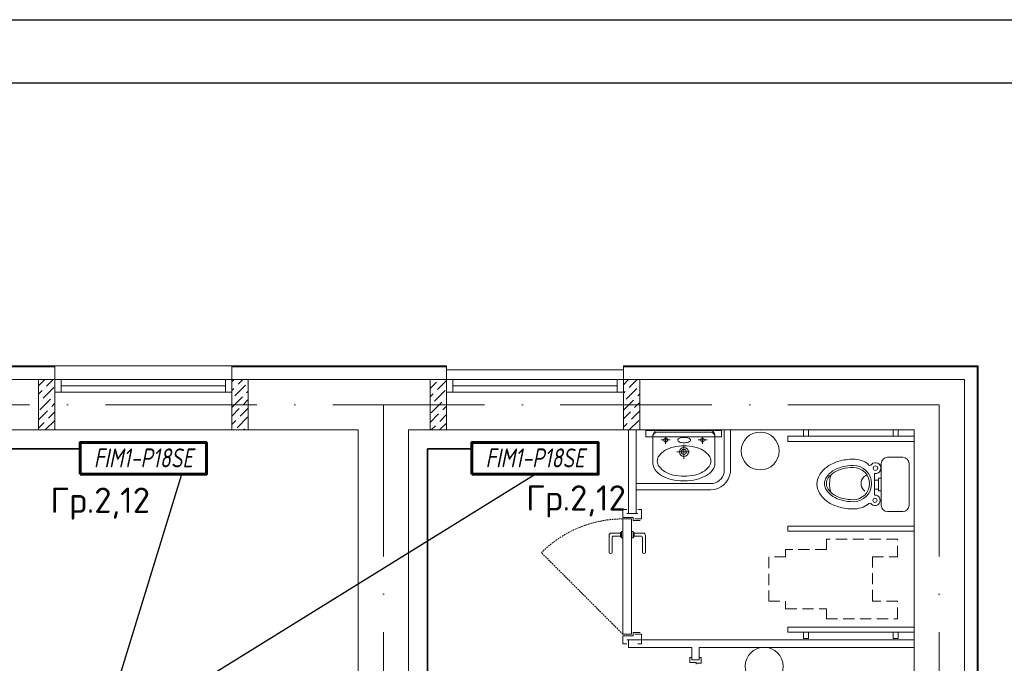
# Model space of a CAD drawing. Header units: millimetres. Extents: x 1114507 to 93926427, y 174473 to 817039.
# Tile 379 of 483: x 1916574 to 1924367, y 780379 to 785472. Entities that reach past the tile are written whole.
import ezdxf
from ezdxf.enums import TextEntityAlignment as Align

# ---------------------------------------------------------------- set-up
doc = ezdxf.new("R2010")
doc.units = ezdxf.units.MM
for name, pattern in [('ACAD_ISO10W100', [18, 12, -3, 0, -3]), ('Beruniy Xref$0$DASHED', [19.05, 12.7, -6.35]), ('ШТРИХОВАЯ', [19.05, 12.7, -6.35])]:
    doc.linetypes.add(name, pattern=pattern)
doc.layers.add('chiller fankoyl', color=7, linetype='Continuous')
for name, color, linetype, lineweight in [('Radiator', 40, 'Continuous', 60), ('размеры', 12, 'Continuous', 15), ('Сантехника', 150, 'Continuous', 13)]:
    doc.layers.add(name, color=color, linetype=linetype, lineweight=lineweight)
doc.layers.add('АСО-стены кирпич 380 мм', color=7, linetype='Continuous', lineweight=35, true_color=0x745739)
doc.styles.add('ISOC-330-0.77', font='isocpeui.ttf', dxfattribs={"width": 0.77, "height": 330})
doc.styles.add('Суннат', font='ariali.ttf', dxfattribs={"height": 250})

# ---------------------------------------------------------------- blocks, each defined once
blk = doc.blocks.new('blokqav2mak')
at = {"color": 252, "lineweight": 0, "ltscale": 100}
for p, q in [((1565682, 782732.1), (1564182, 782732.1)), ((1565682, 782625.1), (1565682, 782732.1)), ((1568782, 782732.1), (1567082, 782732.1)), ((1567082, 782625.1), (1567082, 782732.1)), ((1572989, 782732.1), (1570182, 782732.1)), ((1572989, 775325.1), (1572989, 782732.1))]:
    blk.add_line(p, q, dxfattribs=at)
at = {"color": 32, "lineweight": 0, "ltscale": 100}
for p, q in [((1565682, 782725.1), (1564182, 782725.1)), ((1568782, 782725.1), (1567082, 782725.1)), ((1572982, 782725.1), (1570182, 782725.1)), ((1572982, 775325.1), (1572982, 782725.1))]:
    blk.add_line(p, q, dxfattribs=at)
at = {"lineweight": 0, "ltscale": 100}
for p, q in [((1567082, 782732.1), (1565682, 782732.1)), ((1570182, 782700.1), (1568782, 782700.1)), ((1565682, 782625.1), (1564182, 782625.1)), ((1565682, 782625.1), (1565682, 782225.1)), ((1568782, 782625.1), (1567082, 782625.1)), ((1567082, 782625.1), (1567082, 782225.1)), ((1568782, 782225.1), (1568782, 782625.1)), ((1572882, 782625.1), (1570182, 782625.1)), ((1570182, 782225.1), (1570182, 782625.1)), ((1572882, 775325.1), (1572882, 782625.1)), ((1565682, 782225.1), (1564182, 782225.1)), ((1567082, 782225.1), (1565682, 782225.1)), ((1568082, 782225.1), (1567082, 782225.1)), ((1568082, 776325.1), (1568082, 782225.1)), ((1568782, 782225.1), (1568482, 782225.1)), ((1568482, 776325.1), (1568482, 782225.1)), ((1570182, 782225.1), (1568782, 782225.1)), ((1572482, 782225.1), (1570182, 782225.1)), ((1570958.2, 782221.3), (1570358.2, 782221.3)), ((1570358.2, 782221.3), (1570358.2, 782171.3)), ((1570958.2, 782171.3), (1570958.2, 782221.3)), ((1570978.5, 782225.1), (1570978.5, 781889.9)), ((1571028.5, 782225.1), (1571028.5, 781889.9)), ((1572482, 775325.1), (1572482, 782225.1)), ((1570358.2, 782171.3), (1570958.2, 782171.3)), ((1570282, 781800.9), (1570872.3, 781800.9)), ((1570282, 781750.9), (1570872.3, 781750.9))]:
    blk.add_line(p, q, dxfattribs=at)
at = {"color": 251, "lineweight": 0, "ltscale": 100, "true_color": 0x4a4a4a}
for p, q in [((1568782, 782625.1), (1568782, 782732.1)), ((1570182, 782625.1), (1570182, 782732.1))]:
    blk.add_line(p, q, dxfattribs=at)
at = {"linetype": 'Continuous', "lineweight": 0, "ltscale": 100}
for p, q in [((1565552, 782575.5, 0), (1565601.7, 782625.1, 0)), ((1565614.6, 782570.6, 0), (1565669, 782625.1, 0)), ((1567082, 782604.9, 0), (1567102.3, 782625.1, 0)), ((1567106.7, 782494.9, 0), (1567190.9, 782579.1, 0)), ((1567115.2, 782570.6, 0), (1567115.2, 782570.6, 0)), ((1567132, 782587.5, 0), (1567169.6, 782625.1, 0)), ((1567207.8, 782595.9, 0), (1567207.8, 782595.9, 0)), ((1568652, 782621.2, 0), (1568656, 782625.1, 0)), ((1568652, 782553.8, 0), (1568702.5, 782604.3, 0)), ((1568710.9, 782545.4, 0), (1568782, 782616.5, 0)), ((1568719.4, 782621.2, 0), (1568719.4, 782621.2, 0)), ((1570182, 782583.2, 0), (1570220, 782621.2, 0)), ((1570228.4, 782562.2, 0), (1570291.3, 782625.1, 0)), ((1570304.1, 782570.6, 0), (1570304.1, 782570.6, 0)), ((1565552, 782508.1, 0), (1565580.9, 782537, 0)), ((1565589.3, 782478, 0), (1565673.5, 782562.2, 0)), ((1565597.7, 782553.8, 0), (1565597.7, 782553.8, 0)), ((1565681.9, 782503.3, 0), (1565682, 782503.4, 0)), ((1567082, 782537.5, 0), (1567098.3, 782553.8, 0)), ((1567182.5, 782503.3, 0), (1567182.5, 782503.3, 0)), ((1567199.4, 782520.1, 0), (1567212, 782532.8, 0)), ((1568652, 782486.5, 0), (1568677.3, 782511.7, 0)), ((1568685.7, 782452.8, 0), (1568769.9, 782537, 0)), ((1568694.1, 782528.6, 0), (1568694.1, 782528.6, 0)), ((1570182, 782515.9, 0), (1570194.7, 782528.6, 0)), ((1570203.1, 782469.6, 0), (1570287.3, 782553.8, 0)), ((1570211.5, 782545.4, 0), (1570211.5, 782545.4, 0)), ((1570295.7, 782494.9, 0), (1570312, 782511.2, 0)), ((1565552, 782440.8, 0), (1565555.6, 782444.4, 0)), ((1565564.1, 782385.4, 0), (1565648.2, 782469.6, 0)), ((1565572.5, 782461.2, 0), (1565572.5, 782461.2, 0)), ((1565656.7, 782410.7, 0), (1565682, 782436.1, 0)), ((1565665.1, 782486.5, 0), (1565665.1, 782486.5, 0)), ((1567082, 782402.8, 0), (1567165.7, 782486.5, 0)), ((1567089.9, 782478, 0), (1567089.9, 782478, 0)), ((1567157.3, 782410.7, 0), (1567157.3, 782410.7, 0)), ((1567174.1, 782427.5, 0), (1567212, 782465.5, 0)), ((1568660.4, 782360.2, 0), (1568744.6, 782444.4, 0)), ((1568668.9, 782435.9, 0), (1568668.9, 782435.9, 0)), ((1568753, 782385.4, 0), (1568782, 782414.4, 0)), ((1568761.5, 782461.2, 0), (1568761.5, 782461.2, 0)), ((1568778.3, 782478, 0), (1568782, 782481.8, 0)), ((1570182, 782381.2, 0), (1570262.1, 782461.2, 0)), ((1570186.3, 782452.8, 0), (1570186.3, 782452.8, 0)), ((1570270.5, 782402.3, 0), (1570312, 782443.8, 0)), ((1570278.9, 782478, 0), (1570278.9, 782478, 0)), ((1565552, 782306.1, 0), (1565623, 782377, 0)), ((1565631.4, 782318.1, 0), (1565682, 782368.7, 0)), ((1565639.8, 782393.8, 0), (1565639.8, 782393.8, 0)), ((1567082, 782335.5, 0), (1567140.4, 782393.8, 0)), ((1567148.8, 782334.9, 0), (1567212, 782398.1, 0)), ((1568652, 782284.4, 0), (1568719.4, 782351.8, 0)), ((1568727.8, 782292.8, 0), (1568782, 782347.1, 0)), ((1568736.2, 782368.6, 0), (1568736.2, 782368.6, 0)), ((1570182, 782313.8, 0), (1570236.8, 782368.6, 0)), ((1570245.2, 782309.7, 0), (1570312, 782376.5, 0)), ((1570253.6, 782385.4, 0), (1570253.6, 782385.4, 0)), ((1565552, 782238.7, 0), (1565597.7, 782284.4, 0)), ((1565606.2, 782225.5, 0), (1565682, 782301.4, 0)), ((1565614.6, 782301.2, 0), (1565614.6, 782301.2, 0)), ((1567082, 782268.1, 0), (1567115.2, 782301.2, 0)), ((1567123.6, 782242.3, 0), (1567207.8, 782326.5, 0)), ((1567132, 782318.1, 0), (1567132, 782318.1, 0)), ((1568660.1, 782225.1, 0), (1568694.1, 782259.1, 0)), ((1568710.9, 782276, 0), (1568710.9, 782276, 0)), ((1568727.4, 782225.1, 0), (1568782, 782279.7, 0)), ((1570182, 782246.5, 0), (1570211.5, 782276, 0)), ((1570228, 782225.1, 0), (1570304.1, 782301.2, 0)), ((1570228.4, 782292.8, 0), (1570228.4, 782292.8, 0)), ((1565681.9, 782233.9, 0), (1565681.9, 782233.9, 0)), ((1567106.7, 782225.5, 0), (1567106.7, 782225.5, 0)), ((1567173.7, 782225.1, 0), (1567182.5, 782233.9, 0)), ((1567199.4, 782250.7, 0), (1567199.4, 782250.7, 0)), ((1570295.7, 782225.5, 0), (1570295.7, 782225.5, 0))]:
    blk.add_line(p, q, dxfattribs=at)
at = {"color": 5, "lineweight": 0}
for p, q in [((1565732, 782625.1), (1565682, 782625.1)), ((1565682, 782625.1), (1565682, 782525.1)), ((1567032, 782625.1), (1565732, 782625.1)), ((1565732, 782525.1), (1565732, 782625.1)), ((1567032, 782575.1), (1565732, 782575.1)), ((1567032, 782525.1), (1567032, 782625.1)), ((1567032, 782625.1), (1567082, 782625.1)), ((1567082, 782625.1), (1567082, 782525.1)), ((1568832, 782625.1), (1568782, 782625.1)), ((1568782, 782625.1), (1568782, 782525.1)), ((1570132, 782625.1), (1568832, 782625.1)), ((1568832, 782525.1), (1568832, 782625.1)), ((1570132, 782575.1), (1568832, 782575.1)), ((1570132, 782525.1), (1570132, 782625.1)), ((1570132, 782625.1), (1570182, 782625.1)), ((1570182, 782625.1), (1570182, 782525.1)), ((1565682, 782525.1), (1565732, 782525.1)), ((1567032, 782525.1), (1565732, 782525.1)), ((1567082, 782525.1), (1567032, 782525.1)), ((1568782, 782525.1), (1568832, 782525.1)), ((1570132, 782525.1), (1568832, 782525.1)), ((1570182, 782525.1), (1570132, 782525.1))]:
    blk.add_line(p, q, dxfattribs=at)
at = {"color": 1, "linetype": 'ACAD_ISO10W100', "lineweight": 0, "ltscale": 100}
for p, q in [((1572682, 782425.1), (1545682, 782425.1)), ((1568282, 782425.1), (1568282, 773125.1)), ((1572682, 782425.1), (1572682, 766825.1))]:
    blk.add_line(p, q, dxfattribs=at)
at = {"lineweight": 0}
for p, q in [((1571647.3, 782225.1), (1571607.3, 782225.1)), ((1571607.3, 782225.1), (1571607.3, 782175.1)), ((1571647.3, 782175.1), (1571647.3, 782225.1)), ((1572316.7, 782175.1), (1572316.7, 782225.1)), ((1572316.7, 782225.1), (1572356.7, 782225.1)), ((1572356.7, 782225.1), (1572356.7, 782175.1)), ((1572482, 782175.1), (1571482, 782175)), ((1571482, 782175), (1571482, 782135)), ((1571482, 782135), (1572482, 782135.1)), ((1571607.3, 782175.1), (1571647.3, 782175.1)), ((1572356.7, 782175.1), (1572316.7, 782175.1)), ((1572482, 782135.1), (1572482, 782175.1)), ((1571482, 781423.6), (1571482, 781463.6)), ((1571482, 781463.6), (1572482, 781463.5)), ((1572482, 781423.5), (1571482, 781423.6)), ((1572482, 781463.5), (1572482, 781423.5)), ((1571482, 780625.2), (1571482, 780665.2)), ((1571482, 780665.2), (1572482, 780665.1)), ((1572482, 780625.1), (1571482, 780625.2)), ((1571647.3, 780625.1), (1571607.3, 780625.1)), ((1571607.3, 780625.1), (1571607.3, 780575.1)), ((1571647.3, 780575.1), (1571647.3, 780625.1)), ((1572316.7, 780575.1), (1572316.7, 780625.1)), ((1572316.7, 780625.1), (1572356.7, 780625.1)), ((1572356.7, 780625.1), (1572356.7, 780575.1)), ((1572482, 780665.1), (1572482, 780625.1)), ((1571607.3, 780575.1), (1571647.3, 780575.1)), ((1572356.7, 780575.1), (1572316.7, 780575.1))]:
    blk.add_line(p, q, dxfattribs=at)
at = {"color": 0, "lineweight": 0}
for p, q in [((1570209.2, 781596.4), (1570177.9, 781596.4)), ((1570177.9, 781596.4), (1570177.9, 781533.9)), ((1570209.2, 781565.1), (1570294.9, 781565.1)), ((1570326.1, 781596.4), (1570294.9, 781596.4)), ((1570326.1, 781521.4), (1570326.1, 781596.4)), ((1570177.9, 781533.9), (1570259.2, 781533.9)), ((1570177.9, 780608.9), (1570177.9, 781521.4)), ((1570177.9, 781521.4), (1570246.7, 781521.4)), ((1570246.7, 781521.4), (1570246.7, 780608.9)), ((1570259.2, 781533.9), (1570259.2, 781508.9)), ((1570259.2, 781508.9), (1570315.4, 781508.9)), ((1570271.7, 781521.4), (1570326.1, 781521.4)), ((1570158, 781408.9), (1570086.7, 781408.9)), ((1570157.9, 781408.9), (1570157.9, 781383.9)), ((1570165.4, 781415.1), (1570164.2, 781415.1)), ((1570165.4, 781371.4), (1570165.4, 781421.4)), ((1570165.4, 781421.4), (1570177.9, 781421.4)), ((1570177.9, 781421.4), (1570177.9, 781371.4)), ((1570259.2, 781421.4), (1570246.7, 781421.4)), ((1570259.2, 781371.4), (1570259.2, 781421.4)), ((1570259.2, 781415.1), (1570260.4, 781415.1)), ((1570266.6, 781408.9), (1570337.9, 781408.9)), ((1570266.7, 781408.9), (1570266.7, 781383.9)), ((1570068, 781390.1), (1570068, 781258.9)), ((1570093, 781258.9), (1570093, 781377.6)), ((1570099.2, 781383.9), (1570158, 781383.9)), ((1570164.2, 781377.6), (1570165.4, 781377.6)), ((1570177.9, 781371.4), (1570165.4, 781371.4)), ((1570246.7, 781371.4), (1570259.2, 781371.4)), ((1570260.4, 781377.6), (1570259.2, 781377.6)), ((1570325.4, 781383.9), (1570266.6, 781383.9)), ((1570331.6, 781258.9), (1570331.6, 781377.6)), ((1570356.6, 781390.1), (1570356.6, 781258.9)), ((1570259.2, 780596.4), (1570259.2, 780621.4)), ((1570259.2, 780621.4), (1570315.4, 780621.4)), ((1570246.7, 780608.9), (1570177.9, 780608.9)), ((1570177.9, 780533.9), (1570177.9, 780596.4)), ((1570177.9, 780596.4), (1570259.2, 780596.4)), ((1570209.2, 780565.1), (1570294.9, 780565.1)), ((1570271.7, 780608.9), (1570326.1, 780608.9)), ((1570326.1, 780608.9), (1570326.1, 780533.9)), ((1570209.2, 780533.9), (1570177.9, 780533.9)), ((1570326.1, 780533.9), (1570294.9, 780533.9)), ((1570726.3, 780423.9), (1570707.6, 780423.9)), ((1570707.6, 780423.9), (1570707.6, 780386.4)), ((1570707.6, 780386.4), (1570756.3, 780386.4)), ((1570726.3, 780405.1), (1570777.8, 780405.1)), ((1570756.3, 780386.4), (1570756.3, 780371.4)), ((1570796.5, 780423.9), (1570777.8, 780423.9)), ((1570796.5, 780378.9), (1570796.5, 780423.9)), ((1570763.8, 780378.9), (1570796.5, 780378.9))]:
    blk.add_line(p, q, dxfattribs=at)
at = {"linetype": 'ШТРИХОВАЯ', "lineweight": 0, "ltscale": 7}
for p, q in [((1572352, 781360), (1571788.3, 781360)), ((1571788.3, 781360), (1571788.3, 781280.4)), ((1572352, 781220.7), (1572352, 781360)), ((1571788.3, 781280.4), (1571465.3, 781280.4)), ((1571465.3, 781280.4), (1571465.3, 781220.7)), ((1571465.3, 781220.7), (1571332, 781220.7)), ((1571332, 781220.7), (1571332, 780870.7)), ((1572152, 780870.7), (1572152, 781220.7)), ((1572152, 781220.7), (1572352, 781220.7)), ((1571332, 780870.7), (1571465.3, 780870.7)), ((1571465.3, 780870.7), (1571465.3, 780811)), ((1572352, 780870.7), (1572152, 780870.7)), ((1572352, 780731.4), (1572352, 780870.7)), ((1571465.3, 780811), (1571788.3, 780811)), ((1571788.3, 780811), (1571788.3, 780731.4)), ((1571788.3, 780731.4), (1572352, 780731.4))]:
    blk.add_line(p, q, dxfattribs=at)
at = {"color": 0, "linetype": 'Beruniy Xref$0$DASHED', "lineweight": 0}
blk.add_line((1570177.9, 780608.9), (1569532.7, 781254.1), dxfattribs=at)
at = {"lineweight": 0, "ltscale": 100}
for centre in [(1571264.3, 782059), (1571295.7, 780355.8)]:
    blk.add_circle(centre, 150, dxfattribs=at)
for centre, radius, start, end in [((1570870.2, 781911.3), 110.4, 271.07834, 348.85672), ((1570870.7, 781910), 159.1, 270.57238, 352.76255)]:
    blk.add_arc(centre, radius, start, end, dxfattribs=at)
at = {"color": 0, "linetype": 'Beruniy Xref$0$DASHED', "lineweight": 0}
blk.add_arc((1570177.9, 780608.9), 912.5, 90, 135, dxfattribs=at)
at = {"color": 0, "lineweight": 0}
for centre, radius, start, end in [((1570086.7, 781390.1), 18.8, 90, 180), ((1570164.2, 781408.9), 6.25, 90, 180), ((1570260.4, 781408.9), 6.25, 0, 90), ((1570337.9, 781390.1), 18.8, 0, 90), ((1570099.2, 781377.6), 6.25, 90, 180), ((1570164.2, 781383.9), 6.25, 180, 270), ((1570260.4, 781383.9), 6.25, 270, 0), ((1570325.4, 781377.6), 6.25, 0, 90), ((1570080.5, 781258.9), 12.5, 180, 0), ((1570344.1, 781258.9), 12.5, 180, 0)]:
    blk.add_arc(centre, radius, start, end, dxfattribs=at)
at = {"layer": 'АСО-стены кирпич 380 мм', "color": 5, "lineweight": 0}
for p, q in [((1570222, 781565.1), (1570222, 782225.1)), ((1570282, 782225.1), (1570282, 781565.1)), ((1570282, 781565.1), (1570222, 781565.1)), ((1570222, 780565.1), (1572482, 780565.1)), ((1570222, 780505.1), (1570222, 780565.1)), ((1572482, 780565.1), (1572482, 780505.1)), ((1570722, 780505.1), (1570222, 780505.1)), ((1570722, 780405.1), (1570722, 780505.1)), ((1572482, 780505.1), (1570782, 780505.1)), ((1570782, 780505.1), (1570782, 780405.1)), ((1570782, 780405.1), (1570722, 780405.1))]:
    blk.add_line(p, q, dxfattribs=at)
at = {"layer": 'размеры', "lineweight": 0, "ltscale": 5}
for p, q in [((1565682, 782625.1), (1565552, 782625.1)), ((1565552, 782625.1), (1565552, 782225.1)), ((1565682, 782225.1), (1565682, 782625.1)), ((1567212, 782625.1), (1567082, 782625.1)), ((1567082, 782625.1), (1567082, 782225.1)), ((1567212, 782225.1), (1567212, 782625.1)), ((1568652, 782625.1), (1568782, 782625.1)), ((1568652, 782225.1), (1568652, 782625.1)), ((1568782, 782625.1), (1568782, 782625.1)), ((1568782, 782625.1), (1568782, 782225.1)), ((1568782, 782225.1), (1568782, 782625.1)), ((1568782, 782625.1), (1568782, 782225.1)), ((1570182, 782625.1), (1570312, 782625.1)), ((1570182, 782225.1), (1570182, 782625.1)), ((1570312, 782625.1), (1570312, 782225.1)), ((1565552, 782225.1), (1565682, 782225.1)), ((1567082, 782225.1), (1567212, 782225.1)), ((1568782, 782225.1), (1568652, 782225.1)), ((1568782, 782225.1), (1568782, 782225.1)), ((1570312, 782225.1), (1570182, 782225.1))]:
    blk.add_line(p, q, dxfattribs=at)
at = {"layer": 'Сантехника', "lineweight": 0}
for p, q in [((1570415.2, 782180.2), (1570415.2, 781954.9)), ((1570444.8, 782207.1), (1570660.4, 782207.1)), ((1570660.4, 782225.1), (1570460.1, 782225.1)), ((1570860.6, 782225.1), (1570660.4, 782225.1)), ((1570875.9, 782207.1), (1570660.4, 782207.1)), ((1570905.6, 781954.9), (1570905.6, 782180.2)), ((1570551.2, 782146.1), (1570480.1, 782146.1)), ((1570515.6, 782166.6), (1570515.6, 782115.3)), ((1570660.4, 782107.6), (1570660.4, 781997.3)), ((1570843.4, 782146.1), (1570772.2, 782146.1)), ((1570807.8, 782166.6), (1570807.8, 782115.3)), ((1570704.8, 782051.2), (1570603.7, 782051.2))]:
    blk.add_line(p, q, dxfattribs=at)
at = {"layer": 'Сантехника', "lineweight": 0, "ltscale": 5}
for p, q in [((1572222.6, 781629.5), (1572222.6, 781959.5)), ((1572222.6, 781629.5), (1572222.6, 781959.5)), ((1572272.6, 782009.5), (1572392.6, 782009.5)), ((1572272.6, 782009.5), (1572392.6, 782009.5)), ((1572442.6, 781959.5), (1572442.6, 781629.5)), ((1572442.6, 781959.5), (1572442.6, 781629.5)), ((1572169.7, 781879.6), (1572169.7, 781828.6)), ((1572169.7, 781879.6), (1572169.7, 781828.6)), ((1572167.6, 781828.6), (1572201.9, 781828.6)), ((1572167.6, 781828.6), (1572201.9, 781828.6)), ((1572169.7, 781828.6), (1572169.7, 781756.9)), ((1572169.7, 781828.6), (1572169.7, 781756.9)), ((1572201.9, 781844.3), (1572222.6, 781844.3)), ((1572201.9, 781828.6), (1572201.9, 781844.3)), ((1572201.9, 781844.3), (1572222.6, 781844.3)), ((1572201.9, 781828.6), (1572201.9, 781844.3)), ((1572201.9, 781756.9), (1572201.9, 781828.6)), ((1572201.9, 781756.9), (1572201.9, 781828.6)), ((1572222.6, 781844.3), (1572222.6, 781744.6)), ((1572222.6, 781844.3), (1572222.6, 781744.6)), ((1572169.7, 781756.9), (1572169.7, 781709.7)), ((1572201.9, 781756.9), (1572169.7, 781756.9)), ((1572169.7, 781756.9), (1572169.7, 781709.7)), ((1572201.9, 781756.9), (1572169.7, 781756.9)), ((1572201.9, 781744.6), (1572201.9, 781756.9)), ((1572201.9, 781744.6), (1572201.9, 781756.9)), ((1572222.6, 781744.6), (1572201.9, 781744.6)), ((1572222.6, 781744.6), (1572201.9, 781744.6)), ((1572392.6, 781579.5), (1572272.6, 781579.5)), ((1572392.6, 781579.5), (1572272.6, 781579.5))]:
    blk.add_line(p, q, dxfattribs=at)
at = {"layer": 'Сантехника', "lineweight": 0}
for centre, radius in [((1570515.6, 782146.1), 15.4), ((1570807.8, 782146.1), 15.4), ((1570660.4, 782051.2), 35.9), ((1570660.4, 782051.2), 20.1)]:
    blk.add_circle(centre, radius, dxfattribs=at)
at = {"layer": 'Сантехника', "lineweight": 0, "ltscale": 5}
for centre, radius in [((1572176.6, 781922.7), 17.7), ((1572176.6, 781922.7), 17.7), ((1572173, 781668.1), 16.8), ((1572173, 781668.1), 16.8)]:
    blk.add_circle(centre, radius, dxfattribs=at)
at = {"layer": 'Сантехника', "lineweight": 0}
for centre, radius, start, end in [((1570448.4, 782174), 33.3, 90, 180), ((1570460.1, 782180.2), 45, 90, 180), ((1570860.6, 782180.2), 45, 0, 90), ((1570872.3, 782174), 33.3, 0, 90), ((1570661.7, 781729.5), 370.4, 90, 103.2739), ((1570621.5, 782144.8), 10.3, 136.14298, 180), ((1570621.5, 782144.8), 10.3, 180, 223.85702), ((1570640.5, 782126.5), 36.7, 113.31982, 136.14298), ((1570640.5, 782163.1), 36.7, 223.85702, 246.68018), ((1570653.3, 782096.8), 69, 100.12395, 113.31982), ((1570653.3, 782192.8), 69, 246.68018, 259.87605), ((1570661.7, 782049.6), 117, 90, 100.12395), ((1570661.7, 782240), 117, 259.87605, 270), ((1570661.7, 782049.6), 117, 79.87605, 90), ((1570661.7, 782240), 117, 270, 280.12395), ((1570661.7, 781729.5), 370.4, 76.7261, 90), ((1570670.2, 782096.8), 69, 66.68018, 79.87605), ((1570670.2, 782192.8), 69, 280.12395, 293.31982), ((1570683, 782126.5), 36.7, 43.85702, 66.68018), ((1570683, 782163.1), 36.7, 293.31982, 316.14298), ((1570702, 782144.8), 10.3, 0, 43.85702), ((1570702, 782144.8), 10.3, 316.14298, 0), ((1570521.5, 781979.4), 71.4, 143.97221, 180), ((1570588.3, 781930.8), 154, 119.66302, 143.97221), ((1570632.6, 781853), 243.6, 103.2739, 119.66302), ((1570690.9, 781853), 243.6, 60.33698, 76.7261), ((1570735.2, 781930.8), 154, 36.02779, 60.33698), ((1570802, 781979.4), 71.4, 0, 36.02779), ((1570497.2, 781960.8), 82.2, 175.88044, 180), ((1570497.2, 781960.8), 82.2, 180, 216.02779), ((1570521.5, 781979.4), 71.4, 180, 216.02779), ((1570802, 781979.4), 71.4, 323.97221, 0), ((1570823.5, 781960.8), 82.2, 323.97221, 0), ((1570823.5, 781960.8), 82.2, 0, 4.11956), ((1570574.2, 782016.8), 177.4, 216.02779, 240.33698), ((1570588.3, 782028), 154, 216.02779, 240.33698), ((1570632.6, 782105.8), 243.6, 240.33698, 256.7261), ((1570661.7, 782229.2), 370.4, 256.7261, 270), ((1570661.7, 782229.2), 370.4, 270, 283.2739), ((1570690.9, 782105.8), 243.6, 283.2739, 299.66302), ((1570735.2, 782028), 154, 299.66302, 323.97221), ((1570746.5, 782016.8), 177.4, 299.66302, 323.97221), ((1570625.2, 782106.4), 280.6, 240.33698, 256.7261), ((1570658.8, 782248.6), 426.7, 256.7261, 270), ((1570658.8, 782248.6), 426.7, 270, 270.21449), ((1570662, 782248.6), 426.7, 269.78551, 270), ((1570662, 782248.6), 426.7, 270, 283.2739), ((1570695.5, 782106.4), 280.6, 283.2739, 299.66302), ((1571923.4, 781840.6), 221.7, 211.15077, 235.5781), ((1571970.6, 781909.5), 305.2, 235.5781, 254.15338)]:
    blk.add_arc(centre, radius, start, end, dxfattribs=at)
at = {"layer": 'Сантехника', "lineweight": 0, "ltscale": 5}
for centre, radius, start, end in [((1571970.6, 781684.7), 305.2, 105.84662, 124.4219), ((1571970.6, 781684.7), 305.2, 105.84662, 124.4219), ((1572001.5, 781575.8), 418.4, 90, 105.84662), ((1572001.5, 781575.8), 418.4, 90, 105.84662), ((1572001.5, 781582.9), 361.1, 90, 104.60393), ((1572001.5, 781582.9), 361.1, 90, 104.60393), ((1572001.5, 781797.1), 197.2, 53.37244, 90), ((1572001.5, 781797.1), 197.2, 53.37244, 90), ((1572001.5, 781800.6), 143.4, 270, 90), ((1572001.5, 781800.6), 143.4, 270, 90), ((1572132.6, 781957.5), 13.6, 200.6387, 339.3613), ((1572132.6, 781957.5), 13.6, 200.6387, 339.3613), ((1572176.6, 781922.7), 43.6, 260.82075, 136.57286), ((1572176.6, 781922.7), 43.6, 260.82075, 136.57286), ((1572272.6, 781959.5), 50, 90, 180), ((1572272.6, 781959.5), 50, 90, 180), ((1572392.6, 781959.5), 50, 0, 90), ((1572392.6, 781959.5), 50, 0, 90), ((1571851.4, 781797.1), 137.7, 148.84923, 180), ((1571923.4, 781753.6), 221.7, 124.4219, 148.84923), ((1571923.4, 781753.6), 221.7, 124.4219, 148.84923), ((1571930.9, 781758), 170.1, 122.17122, 146.63536), ((1571930.9, 781758), 170.1, 122.17122, 146.63536), ((1571931.9, 781756.8), 156.2, 120.97049, 145.38765), ((1571931.9, 781756.8), 156.2, 120.97049, 145.38765), ((1572026.3, 781798.8), 213, 159.99951, 198.48455), ((1572026.3, 781798.8), 213, 159.99951, 198.48455), ((1571973.5, 781690.3), 250.1, 104.60393, 122.17122), ((1571973.5, 781690.3), 250.1, 104.60393, 122.17122), ((1571973.9, 781686.7), 237.8, 103.96042, 120.97049), ((1571973.9, 781686.7), 237.8, 103.96042, 120.97049), ((1572001.5, 781575.7), 352.3, 90, 103.96042), ((1572001.5, 781575.7), 352.3, 90, 103.96042), ((1572001.5, 781800.6), 127.3, 270, 90), ((1572001.5, 781800.6), 127.3, 270, 90), ((1572156.9, 781782.9), 101, 119.23771, 129.91016), ((1572156.9, 781782.9), 101, 119.23771, 129.91016), ((1571851.4, 781797.1), 137.7, 180, 211.15077), ((1571866.2, 781800.6), 92.6, 146.63536, 180), ((1571866.2, 781800.6), 92.6, 146.63536, 180), ((1571866.2, 781800.6), 92.6, 180, 213.36464), ((1571866.2, 781800.6), 92.6, 180, 213.36464), ((1571868.3, 781800.6), 78.9, 145.38765, 180), ((1571868.3, 781800.6), 78.9, 145.38765, 180), ((1571868.3, 781800.6), 78.9, 180, 214.61235), ((1571868.3, 781800.6), 78.9, 180, 214.61235), ((1572133.3, 781801.1), 70.5, 153.65468, 180), ((1572133.3, 781801.1), 70.5, 153.65468, 180), ((1572133.3, 781801.1), 70.5, 180, 206.34532), ((1572133.3, 781801.1), 70.5, 180, 206.34532), ((1572147.6, 781794), 86.5, 129.91016, 153.65468), ((1572147.6, 781794), 86.5, 129.91016, 153.65468), ((1571923.4, 781840.6), 221.7, 211.15077, 235.5781), ((1571930.9, 781843.2), 170.1, 213.36464, 237.82878), ((1571930.9, 781843.2), 170.1, 213.36464, 237.82878), ((1571931.9, 781844.5), 156.2, 214.61235, 239.02951), ((1571931.9, 781844.5), 156.2, 214.61235, 239.02951), ((1571973.9, 781914.5), 237.8, 239.02951, 256.03958), ((1571973.9, 781914.5), 237.8, 239.02951, 256.03958), ((1572147.6, 781808.2), 86.5, 206.34532, 230.08984), ((1572147.6, 781808.2), 86.5, 206.34532, 230.08984), ((1572173, 781668.1), 41.7, 226.35612, 94.52336), ((1572173, 781668.1), 41.7, 226.35612, 94.52336), ((1571970.6, 781909.5), 305.2, 235.5781, 254.15338), ((1571973.5, 781911), 250.1, 237.82878, 255.39607), ((1571973.5, 781911), 250.1, 237.82878, 255.39607), ((1572001.5, 782018.3), 361.1, 255.39607, 270), ((1572001.5, 782018.3), 361.1, 255.39607, 270), ((1572001.5, 782025.6), 352.3, 256.03958, 270), ((1572001.5, 782025.6), 352.3, 256.03958, 270), ((1572001.5, 781797.1), 197.2, 270, 306.62756), ((1572001.5, 781797.1), 197.2, 270, 306.62756), ((1572001.5, 781797.1), 197.2, 270, 306.62756), ((1572001.5, 781797.1), 197.2, 270, 306.62756), ((1572131.4, 781630.5), 14.8, 30.13159, 149.86841), ((1572131.4, 781630.5), 14.8, 30.13159, 149.86841), ((1572001.5, 782018.3), 418.4, 254.15338, 270), ((1572001.5, 782018.3), 418.4, 254.15338, 270), ((1572001.5, 782018.3), 418.4, 254.15338, 270), ((1572001.5, 782018.3), 418.4, 254.15338, 270), ((1572272.6, 781629.5), 50, 180, 270), ((1572272.6, 781629.5), 50, 180, 270), ((1572392.6, 781629.5), 50, 270, 0), ((1572392.6, 781629.5), 50, 270, 0)]:
    blk.add_arc(centre, radius, start, end, dxfattribs=at)
blk = doc.blocks.new('*U1760')
at = {"layer": 'Radiator', "color": 0, "lineweight": 60, "ltscale": 100}
blk.add_lwpolyline([(-500, 0), (500, 0), (500, 250), (-500, 250)], close=True, dxfattribs=at)
at = {"layer": 'Defpoints', "lineweight": 25, "style": 'ISOC-330-0.77', "width": 0.77, "flags": 1}
blk.add_attdef('ТИП', (-161.2, 299.5), '', height=150, dxfattribs=at)
at = {"layer": 'Defpoints', "color": 0, "lineweight": 25, "style": 'ISOC-330-0.77', "width": 0.77, "flags": 8}
blk.add_attdef('СЕК', text='', height=150, dxfattribs=at).set_placement((0.2, 129.1), align=Align.MIDDLE_CENTER)
blk = doc.blocks.new('*U1761')
at = {"layer": 'Radiator', "color": 0, "lineweight": 60, "ltscale": 100}
blk.add_lwpolyline([(-500, 0), (500, 0), (500, 250), (-500, 250)], close=True, dxfattribs=at)
at = {"layer": 'Defpoints', "lineweight": 25, "style": 'ISOC-330-0.77', "width": 0.77, "flags": 1}
blk.add_attdef('ТИП', (-161.2, 299.5), '', height=150, dxfattribs=at)
at = {"layer": 'Defpoints', "color": 0, "lineweight": 25, "style": 'ISOC-330-0.77', "width": 0.77, "flags": 8}
blk.add_attdef('СЕК', text='', height=150, dxfattribs=at).set_placement((0.2, 129.1), align=Align.MIDDLE_CENTER)

msp = doc.modelspace()

# ---------------------------------------------------------------- linework, layer by layer
at = {"color": 4, "lineweight": 35, "ltscale": 100}
for p, q in [((1915152.2, 782075.1), (1917052.2, 782075.1)), ((1919802.2, 782075.1), (1919802.2, 775775.1)), ((1919802.2, 782075.1), (1920152.2, 782075.1))]:
    msp.add_line(p, q, dxfattribs=at)
at = {"ltscale": 10}
for q in [(1917857.7, 781875.1), (1920653.4, 781875.1)]:
    msp.add_line((1917199.9, 779738.3, 530), q, dxfattribs=at)
at = {"color": 5, "elevation": 0}
msp.add_lwpolyline([(1888998.1, 785471.7), (1941856.1, 785471.7), (1941856.1, 755771.7), (1888998.1, 755771.7)], close=True, dxfattribs=at)
at = {"color": 5, "lineweight": 30, "elevation": 0}
msp.add_lwpolyline([(1890998.1, 784971.7), (1941356.1, 784971.7), (1941356.1, 756271.7), (1890998.1, 756271.7)], close=True, dxfattribs=at)
at = {"layer": 'Defpoints', "color": 3, "linetype": 'ByBlock', "elevation": 0}
msp.add_lwpolyline([(1888998.1, 785471.7), (1930998.1, 785471.7), (1930998.1, 755771.7), (1888998.1, 755771.7)], close=True, dxfattribs=at)

# ---------------------------------------------------------------- block references
at = {"color": 0}
msp.add_blockref('blokqav2mak', (351170.2, 0), dxfattribs=at)
at = {"layer": 'chiller fankoyl', "color": 0, "lineweight": 30}
ref = msp.add_blockref('*U1761', (1917552.2, 781875.1), dxfattribs=at)
ref.add_attrib('СЕК', 'FIM1-P18SE', dxfattribs={"layer": 'Defpoints', "color": 0, "lineweight": 25, "height": 150, "style": 'ISOC-330-0.77', "width": 0.77}).set_placement((1917552.4, 782004.2), align=Align.MIDDLE_CENTER)
ref = msp.add_blockref('*U1760', (1920652.2, 781875.1), dxfattribs=at)
ref.add_attrib('СЕК', 'FIM1-P18SE', dxfattribs={"layer": 'Defpoints', "color": 0, "lineweight": 25, "height": 150, "style": 'ISOC-330-0.77', "width": 0.77}).set_placement((1920652.4, 782004.2), align=Align.MIDDLE_CENTER)

# ---------------------------------------------------------------- texts
at = {"color": 0, "char_height": 200, "width": 2509.849, "attachment_point": 1, "style": 'Суннат'}
for insert in [(1920582.1, 781787.4), (1916816, 781769.4)]:
    msp.add_mtext('{\\fISOCPEUR|b0|i0|c204|p34;Гр.\\fISOCPEUR|b0|i0|c0|p34;2,12}', dxfattribs=dict(at, insert=insert))

doc.saveas('drawing.dxf')
